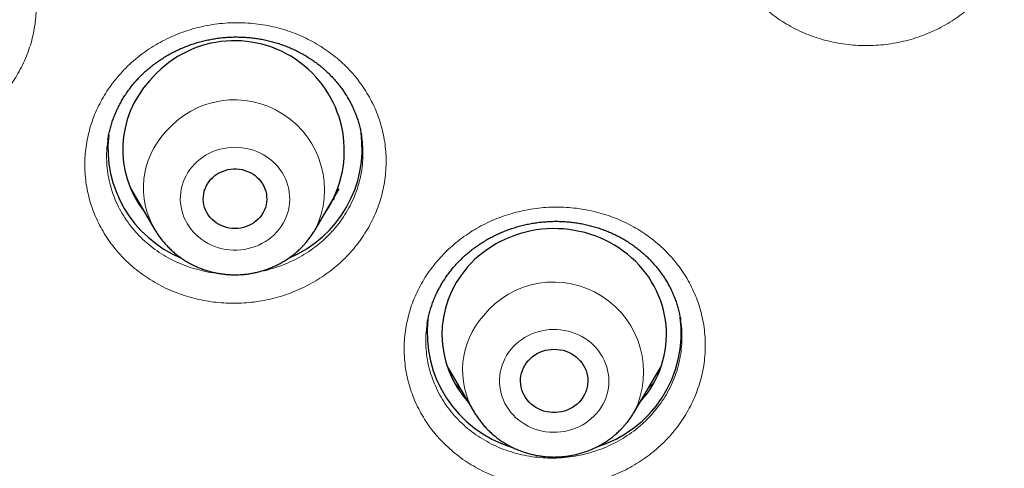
# Model space of a CAD drawing. Header units: millimetres. Extents: x 8 to 436, y 12 to 764.
# Tile 491 of 656: x 254.62 to 267.77, y 685.33 to 691.32. Entities that reach past the tile are written whole.
import ezdxf

# ---------------------------------------------------------------- set-up
doc = ezdxf.new("R2010")
doc.units = ezdxf.units.MM

msp = doc.modelspace()

# ---------------------------------------------------------------- linework, layer by layer
at = {"color": 7, "linetype": 'Continuous', "lineweight": 30}
for p, q in [((259.189, 689.756), (259.189, 689.757)), ((255.802, 689.717), (255.802, 689.715)), ((256.106, 689.059), (256.429, 688.513)), ((258.568, 688.513), (258.89, 689.059)), ((256.207, 688.889), (256.181, 688.915)), ((256.43, 688.511), (256.429, 688.513)), ((258.568, 688.513), (258.567, 688.511)), ((260.065, 687.253), (260.065, 687.251)), ((263.449, 687.301), (263.449, 687.303)), ((260.332, 686.691), (260.691, 686.081)), ((262.831, 686.081), (263.19, 686.691)), ((262.831, 686.081), (262.829, 686.079))]:
    msp.add_line(p, q, dxfattribs=at)
at = {"color": 252, "linetype": 'Continuous', "lineweight": 0}
for p, q in [((256.206, 688.891), (256.179, 688.918)), ((258.567, 688.511), (258.55, 688.483)), ((263.091, 686.468), (263.02, 686.402)), ((262.829, 686.079), (262.824, 686.07))]:
    msp.add_line(p, q, dxfattribs=at)
at = {"color": 252, "linetype": 'Continuous', "lineweight": 0, "flags": 128}
for points in [[(258.054, 688.483), (258.086, 688.52), (258.114, 688.559), (258.14, 688.6), (258.162, 688.642), (258.182, 688.686), (258.198, 688.731), (258.211, 688.777), (258.22, 688.823), (258.226, 688.87), (258.229, 688.918), (258.228, 688.965), (258.223, 689.012), (258.215, 689.059), (258.204, 689.105), (258.189, 689.151), (258.171, 689.195), (258.15, 689.238), (258.126, 689.279), (258.099, 689.319), (258.069, 689.357), (258.036, 689.393), (258, 689.427), (257.962, 689.458), (257.922, 689.487), (257.88, 689.513), (257.837, 689.537), (257.791, 689.557), (257.744, 689.575), (257.696, 689.589), (257.647, 689.6), (257.597, 689.608), (257.547, 689.613), (257.497, 689.615), (257.446, 689.613), (257.396, 689.608), (257.347, 689.6), (257.298, 689.588), (257.25, 689.574), (257.203, 689.556), (257.158, 689.535), (257.114, 689.512), (257.072, 689.486), (257.032, 689.457), (256.994, 689.425), (256.959, 689.391), (256.926, 689.355), (256.896, 689.317), (256.869, 689.277), (256.845, 689.235), (256.824, 689.192), (256.806, 689.148), (256.792, 689.103), (256.781, 689.056), (256.773, 689.01), (256.769, 688.962), (256.768, 688.915), (256.771, 688.868), (256.777, 688.821), (256.787, 688.774), (256.8, 688.728), (256.816, 688.684), (256.835, 688.64), (256.858, 688.598), (256.884, 688.557), (256.913, 688.518), (256.944, 688.481), (256.978, 688.446), (257.015, 688.414), (257.054, 688.383), (257.095, 688.356), (257.138, 688.331), (257.183, 688.309), (257.229, 688.29), (257.276, 688.274), (257.325, 688.261), (257.374, 688.252), (257.424, 688.245), (257.475, 688.242), (257.525, 688.242), (257.575, 688.246), (257.625, 688.252), (257.675, 688.262), (257.723, 688.275), (257.77, 688.291), (257.817, 688.31), (257.861, 688.333), (257.904, 688.357), (257.945, 688.385), (257.984, 688.415), (258.02, 688.448), (258.054, 688.483)], [(262.326, 686.061), (262.356, 686.099), (262.384, 686.139), (262.409, 686.18), (262.431, 686.223), (262.449, 686.267), (262.464, 686.312), (262.476, 686.358), (262.485, 686.405), (262.49, 686.452), (262.491, 686.499), (262.489, 686.546), (262.484, 686.594), (262.475, 686.64), (262.463, 686.686), (262.447, 686.731), (262.429, 686.775), (262.407, 686.818), (262.381, 686.859), (262.353, 686.898), (262.323, 686.936), (262.289, 686.971), (262.253, 687.004), (262.214, 687.035), (262.174, 687.063), (262.131, 687.088), (262.087, 687.111), (262.041, 687.131), (261.994, 687.147), (261.946, 687.161), (261.896, 687.171), (261.847, 687.179), (261.796, 687.182), (261.746, 687.183), (261.696, 687.181), (261.646, 687.175), (261.596, 687.166), (261.547, 687.153), (261.5, 687.138), (261.453, 687.119), (261.408, 687.098), (261.365, 687.074), (261.324, 687.047), (261.284, 687.017), (261.247, 686.985), (261.213, 686.95), (261.181, 686.914), (261.151, 686.875), (261.125, 686.835), (261.102, 686.793), (261.082, 686.749), (261.065, 686.705), (261.051, 686.659), (261.041, 686.613), (261.034, 686.566), (261.031, 686.518), (261.031, 686.471), (261.035, 686.424), (261.042, 686.377), (261.052, 686.33), (261.066, 686.285), (261.083, 686.24), (261.104, 686.197), (261.127, 686.155), (261.154, 686.115), (261.183, 686.076), (261.216, 686.04), (261.251, 686.006), (261.288, 685.974), (261.327, 685.944), (261.369, 685.918), (261.412, 685.894), (261.458, 685.872), (261.504, 685.854), (261.552, 685.839), (261.601, 685.827), (261.65, 685.818), (261.7, 685.813), (261.751, 685.811), (261.801, 685.811), (261.851, 685.816), (261.901, 685.823), (261.95, 685.834), (261.998, 685.848), (262.046, 685.865), (262.091, 685.885), (262.135, 685.908), (262.178, 685.933), (262.218, 685.962), (262.256, 685.993), (262.292, 686.026), (262.326, 686.061)]]:
    msp.add_lwpolyline(points, dxfattribs=at)
at = {"color": 7, "linetype": 'Continuous', "lineweight": 30, "flags": 128}
for points in [[(257.176, 689.187), (257.202, 689.213), (257.231, 689.237), (257.262, 689.259), (257.295, 689.278), (257.33, 689.293), (257.366, 689.306), (257.403, 689.316), (257.441, 689.323), (257.479, 689.326), (257.518, 689.326), (257.556, 689.323), (257.594, 689.316), (257.631, 689.306), (257.667, 689.293), (257.702, 689.278), (257.735, 689.259), (257.766, 689.237), (257.795, 689.213), (257.821, 689.187), (257.845, 689.158), (257.865, 689.127), (257.883, 689.095), (257.898, 689.062), (257.909, 689.027), (257.917, 688.991), (257.921, 688.955), (257.922, 688.919), (257.919, 688.883), (257.913, 688.847), (257.904, 688.812), (257.891, 688.778), (257.875, 688.745), (257.855, 688.714), (257.833, 688.684), (257.808, 688.656), (257.78, 688.631), (257.751, 688.608), (257.719, 688.588), (257.685, 688.571), (257.649, 688.556), (257.613, 688.545), (257.575, 688.537), (257.537, 688.532), (257.498, 688.53), (257.46, 688.532), (257.422, 688.537), (257.384, 688.545), (257.347, 688.556), (257.312, 688.571), (257.278, 688.588), (257.246, 688.608), (257.216, 688.631), (257.189, 688.656), (257.164, 688.684), (257.141, 688.714), (257.122, 688.745), (257.106, 688.778), (257.093, 688.812), (257.083, 688.847), (257.077, 688.883), (257.075, 688.919), (257.076, 688.955), (257.08, 688.991), (257.088, 689.027), (257.099, 689.062), (257.114, 689.095), (257.131, 689.127), (257.152, 689.158), (257.176, 689.187)], [(262.905, 686.208), (262.92, 686.225), (262.965, 686.279), (263.007, 686.334), (263.046, 686.392), (263.082, 686.451), (263.114, 686.512), (263.144, 686.574), (263.171, 686.637), (263.194, 686.702), (263.213, 686.768), (263.23, 686.834), (263.243, 686.901), (263.252, 686.968), (263.258, 687.036), (263.261, 687.104), (263.26, 687.173), (263.255, 687.241), (263.247, 687.308), (263.236, 687.375), (263.221, 687.442), (263.203, 687.508), (263.181, 687.573), (263.156, 687.637), (263.128, 687.7), (263.096, 687.761), (263.062, 687.821), (263.024, 687.879), (262.984, 687.936), (262.94, 687.99), (262.894, 688.043), (262.845, 688.093), (262.794, 688.141), (262.74, 688.187), (262.684, 688.23), (262.626, 688.271), (262.566, 688.309), (262.504, 688.344), (262.44, 688.376), (262.374, 688.406), (262.308, 688.432), (262.239, 688.455), (262.17, 688.475), (262.1, 688.492), (262.029, 688.506), (261.957, 688.517), (261.885, 688.524), (261.813, 688.528), (261.741, 688.529), (261.668, 688.526), (261.596, 688.52), (261.524, 688.511), (261.453, 688.499), (261.382, 688.483), (261.312, 688.464), (261.244, 688.442), (261.176, 688.417), (261.11, 688.389), (261.046, 688.358), (260.983, 688.324), (260.922, 688.288), (260.863, 688.248), (260.806, 688.206), (260.751, 688.162), (260.699, 688.115), (260.649, 688.065), (260.601, 688.014), (260.601, 688.014)], [(261.413, 686.765), (261.44, 686.793), (261.469, 686.818), (261.5, 686.841), (261.534, 686.862), (261.569, 686.879), (261.606, 686.894), (261.643, 686.905), (261.682, 686.913), (261.722, 686.918), (261.762, 686.92), (261.801, 686.918), (261.841, 686.913), (261.88, 686.905), (261.917, 686.893), (261.954, 686.879), (261.989, 686.861), (262.023, 686.841), (262.054, 686.818), (262.083, 686.792), (262.11, 686.764), (262.133, 686.734), (262.154, 686.702), (262.172, 686.669), (262.187, 686.634), (262.198, 686.598), (262.206, 686.562), (262.21, 686.524), (262.211, 686.487), (262.208, 686.45), (262.202, 686.413), (262.192, 686.376), (262.179, 686.341), (262.163, 686.307), (262.143, 686.274), (262.121, 686.243), (262.096, 686.214), (262.068, 686.188), (262.038, 686.163), (262.005, 686.142), (261.971, 686.123), (261.935, 686.107), (261.897, 686.094), (261.859, 686.084), (261.82, 686.078), (261.78, 686.074), (261.74, 686.074), (261.701, 686.078), (261.662, 686.084), (261.623, 686.094), (261.586, 686.107), (261.55, 686.123), (261.516, 686.142), (261.483, 686.164), (261.453, 686.188), (261.425, 686.215), (261.4, 686.244), (261.378, 686.275), (261.358, 686.308), (261.342, 686.342), (261.329, 686.377), (261.32, 686.414), (261.314, 686.451), (261.311, 686.488), (261.312, 686.525), (261.316, 686.563), (261.324, 686.599), (261.336, 686.635), (261.35, 686.67), (261.368, 686.703), (261.389, 686.735), (261.413, 686.765)]]:
    msp.add_lwpolyline(points, dxfattribs=at)
at = {"color": 7, "linetype": 'Continuous', "lineweight": 30}
for centre, radius, start, end in [((257.491, 689.569), 1.467, 326.2947, 140.6455), ((257.345, 689.586), 1.346, 137.2615, 218.0868), ((257.382, 689.599), 1.581, 173.5614, 247.242), ((257.616, 689.598), 1.58, 292.7673, 7.8825), ((261.61, 687.119), 1.348, 138.4263, 222.5361), ((261.657, 687.138), 1.593, 173.4242, 253.0542), ((261.862, 687.139), 1.595, 286.6879, 7.5852)]:
    msp.add_arc(centre, radius, start, end, dxfattribs=at)
at = {"color": 252, "linetype": 'Continuous', "lineweight": 0}
for centre, radius, start, end in [((257.491, 689.046), 1.202, 333.6536, 140.2332), ((257.373, 689.071), 1.097, 137.2464, 210.5655), ((261.753, 686.614), 1.202, 333.7168, 141.2045), ((261.634, 686.639), 1.096, 138.3533, 210.5694)]:
    msp.add_arc(centre, radius, start, end, dxfattribs=at)
at = {"color": 7, "linetype": 'Continuous', "lineweight": 30}
for points, knots in [([(228.82, 667.839), (227.618, 667.945), (225.213, 668.158), (221.655, 668.822), (218.163, 669.733), (214.788, 670.9), (211.549, 672.303), (208.463, 673.927), (205.522, 675.774), (202.745, 677.831), (200.147, 680.088), (197.747, 682.528), (195.557, 685.138), (193.592, 687.902), (191.863, 690.802), (190.383, 693.82), (189.158, 696.939), (188.198, 700.138), (187.508, 703.397), (187.093, 706.698), (186.954, 710.019), (187.093, 713.34), (187.508, 716.641), (188.198, 719.901), (189.158, 723.1), (190.383, 726.218), (191.863, 729.236), (193.592, 732.136), (195.557, 734.9), (197.747, 737.51), (200.147, 739.951), (202.745, 742.207), (205.522, 744.265), (208.463, 746.111), (211.549, 747.735), (214.762, 749.127), (218.08, 750.277), (221.484, 751.179), (224.953, 751.828), (228.466, 752.218), (232, 752.349), (235.534, 752.218), (239.047, 751.828), (242.516, 751.179), (245.92, 750.277), (249.238, 749.127), (252.451, 747.735), (255.537, 746.111), (258.478, 744.265), (261.255, 742.207), (263.853, 739.951), (266.253, 737.51), (268.443, 734.9), (270.408, 732.136), (272.137, 729.236), (273.617, 726.218), (274.842, 723.1), (275.802, 719.901), (276.492, 716.641), (276.907, 713.34), (277.046, 710.019), (276.907, 706.698), (276.492, 703.397), (275.802, 700.138), (274.842, 696.939), (273.617, 693.82), (272.137, 690.802), (270.408, 687.902), (268.443, 685.138), (266.253, 682.528), (263.853, 680.088), (261.255, 677.831), (258.478, 675.774), (255.537, 673.927), (252.451, 672.303), (249.212, 670.9), (245.837, 669.733), (242.345, 668.822), (238.787, 668.158), (236.382, 667.945), (235.18, 667.839)], [0, 0, 0, 0, 0.013106, 0.026212, 0.039318, 0.052424, 0.065212, 0.078, 0.090788, 0.103576, 0.116364, 0.129151, 0.141939, 0.154727, 0.167515, 0.180303, 0.193091, 0.205879, 0.218667, 0.231454, 0.244242, 0.25703, 0.269818, 0.282606, 0.295394, 0.308182, 0.32097, 0.333758, 0.346545, 0.359333, 0.372121, 0.384909, 0.397697, 0.410485, 0.423273, 0.436061, 0.448848, 0.461636, 0.474424, 0.487212, 0.5, 0.512788, 0.525576, 0.538364, 0.551152, 0.563939, 0.576727, 0.589515, 0.602303, 0.615091, 0.627879, 0.640667, 0.653455, 0.666242, 0.67903, 0.691818, 0.704606, 0.717394, 0.730182, 0.74297, 0.755758, 0.768546, 0.781333, 0.794121, 0.806909, 0.819697, 0.832485, 0.845273, 0.858061, 0.870849, 0.883636, 0.896424, 0.909212, 0.922, 0.934788, 0.947576, 0.960682, 0.973788, 0.986894, 1, 1, 1, 1]), ([(253.574, 670.696), (253.586, 670.702), (253.728, 670.77), (253.994, 670.901), (254.37, 671.087), (254.722, 671.267), (255.053, 671.439), (255.364, 671.603), (255.663, 671.764), (255.953, 671.922), (256.232, 672.077), (256.5, 672.228), (256.759, 672.376), (257.007, 672.521), (257.246, 672.661), (257.475, 672.797), (257.694, 672.929), (257.899, 673.054), (258.092, 673.173), (258.272, 673.285), (258.444, 673.393), (258.607, 673.497), (258.766, 673.599), (258.92, 673.698), (259.068, 673.794), (259.207, 673.885), (259.337, 673.971), (259.457, 674.051), (259.571, 674.127), (259.678, 674.199), (259.777, 674.267), (259.866, 674.327), (259.944, 674.381), (260.012, 674.427), (260.069, 674.467), (260.12, 674.501), (260.168, 674.535), (260.22, 674.571), (260.277, 674.611), (260.325, 674.645), (260.363, 674.671), (260.389, 674.689), (260.412, 674.706), (260.431, 674.719), (260.443, 674.727), (260.45, 674.732), (260.459, 674.738), (260.476, 674.75), (260.503, 674.769), (260.538, 674.794), (260.581, 674.825), (260.632, 674.861), (260.691, 674.903), (260.76, 674.952), (260.837, 675.007), (260.922, 675.069), (261.016, 675.137), (261.118, 675.211), (261.227, 675.291), (261.343, 675.377), (261.467, 675.469), (261.659, 675.613), (261.915, 675.806), (262.227, 676.047), (262.57, 676.315), (262.942, 676.612), (263.34, 676.937), (263.726, 677.261), (264.103, 677.582), (264.466, 677.9), (264.818, 678.213), (265.157, 678.522), (265.489, 678.829), (265.848, 679.169), (266.234, 679.543), (266.645, 679.951), (267.047, 680.361), (267.342, 680.669), (267.536, 680.874), (267.629, 680.974), (267.718, 681.069), (267.795, 681.152), (267.858, 681.221), (267.91, 681.277), (267.956, 681.328), (267.997, 681.372), (268.032, 681.411), (268.062, 681.443), (268.086, 681.47), (268.104, 681.49), (268.117, 681.504), (268.129, 681.518), (268.145, 681.535), (268.171, 681.564), (268.209, 681.606), (268.258, 681.661), (268.314, 681.723), (268.377, 681.794), (268.446, 681.871), (268.522, 681.957), (268.601, 682.048), (268.684, 682.143), (268.77, 682.241), (268.86, 682.345), (268.951, 682.451), (269.041, 682.557), (269.209, 682.755), (269.45, 683.043), (269.762, 683.425), (270.065, 683.804), (270.36, 684.181), (270.648, 684.557), (270.934, 684.938), (271.219, 685.328), (271.506, 685.728), (271.793, 686.138), (272.006, 686.451), (272.148, 686.662), (272.219, 686.768), (272.29, 686.874), (272.361, 686.981), (272.431, 687.088), (272.499, 687.192), (272.565, 687.294), (272.627, 687.39), (272.685, 687.481), (272.737, 687.562), (272.783, 687.635), (272.821, 687.695), (272.851, 687.743), (272.876, 687.782), (272.896, 687.814), (272.912, 687.84), (272.924, 687.859), (272.935, 687.876), (272.946, 687.895), (272.962, 687.919), (272.981, 687.95), (273.004, 687.988), (273.034, 688.035), (273.07, 688.094), (273.113, 688.165), (273.163, 688.245), (273.217, 688.335), (273.277, 688.434), (273.341, 688.54), (273.408, 688.652), (273.476, 688.766), (273.544, 688.881), (273.611, 688.994), (273.702, 689.151), (273.816, 689.349), (273.951, 689.586), (274.079, 689.816), (274.194, 690.023), (274.296, 690.21), (274.386, 690.377), (274.472, 690.538), (274.556, 690.698), (274.65, 690.877), (274.755, 691.08), (274.872, 691.309), (274.99, 691.544), (275.109, 691.785), (275.23, 692.032), (275.352, 692.288), (275.454, 692.503), (275.533, 692.673), (275.588, 692.793), (275.641, 692.909), (275.691, 693.018), (275.737, 693.12), (275.779, 693.214), (275.817, 693.301), (275.853, 693.381), (275.885, 693.453), (275.913, 693.518), (275.938, 693.576), (275.96, 693.626), (275.979, 693.669), (275.993, 693.702), (276.003, 693.726), (276.011, 693.745), (276.02, 693.765), (276.031, 693.79), (276.044, 693.821), (276.059, 693.857), (276.079, 693.903), (276.104, 693.961), (276.133, 694.031), (276.167, 694.11), (276.203, 694.198), (276.243, 694.295), (276.287, 694.4), (276.333, 694.512), (276.38, 694.629), (276.469, 694.849), (276.596, 695.171), (276.768, 695.622), (276.944, 696.099), (277.122, 696.602), (277.261, 697.008), (277.363, 697.316), (277.43, 697.522), (277.493, 697.719), (277.552, 697.907), (277.608, 698.086), (277.66, 698.256), (277.701, 698.392), (277.732, 698.497), (277.755, 698.573), (277.776, 698.647), (277.797, 698.718), (277.816, 698.784), (277.834, 698.846), (277.85, 698.901), (277.863, 698.948), (277.875, 698.99), (277.887, 699.033), (277.902, 699.085), (277.92, 699.148), (277.94, 699.221), (277.963, 699.303), (277.988, 699.396), (278.017, 699.501), (278.048, 699.618), (278.083, 699.747), (278.12, 699.888), (278.159, 700.039), (278.199, 700.196), (278.238, 700.355), (278.301, 700.609), (278.384, 700.957), (278.485, 701.4), (278.582, 701.846), (278.653, 702.192), (278.701, 702.436), (278.728, 702.577), (278.755, 702.715), (278.78, 702.847), (278.803, 702.972), (278.824, 703.089), (278.843, 703.198), (278.861, 703.296), (278.876, 703.382), (278.889, 703.458), (278.899, 703.517), (278.906, 703.562), (278.912, 703.594), (278.916, 703.62), (278.92, 703.643), (278.924, 703.669), (278.93, 703.704), (278.937, 703.747), (278.946, 703.798), (278.955, 703.856), (278.966, 703.922), (278.977, 703.995), (278.989, 704.072), (279.001, 704.15), (279.014, 704.229), (279.046, 704.445), (279.092, 704.759), (279.147, 705.171), (279.194, 705.546), (279.238, 705.927), (279.28, 706.316), (279.309, 706.613), (279.327, 706.813), (279.336, 706.911), (279.344, 707.003), (279.351, 707.086), (279.357, 707.158), (279.362, 707.219), (279.366, 707.269), (279.369, 707.308), (279.371, 707.335), (279.372, 707.353), (279.373, 707.366), (279.375, 707.384), (279.377, 707.408), (279.379, 707.44), (279.383, 707.496), (279.389, 707.576), (279.397, 707.692), (279.407, 707.828), (279.417, 707.986), (279.427, 708.155), (279.437, 708.334), (279.446, 708.5), (279.453, 708.65), (279.459, 708.783), (279.465, 708.919), (279.47, 709.059), (279.475, 709.202), (279.479, 709.323), (279.482, 709.419), (279.484, 709.489), (279.485, 709.555), (279.487, 709.617), (279.488, 709.676), (279.489, 709.729), (279.49, 709.772), (279.491, 709.804), (279.491, 709.826), (279.492, 709.845), (279.492, 709.868), (279.492, 709.898), (279.493, 709.937), (279.494, 709.986), (279.495, 710.046), (279.496, 710.118), (279.496, 710.194), (279.497, 710.285), (279.498, 710.382), (279.498, 710.476), (279.499, 710.554), (279.499, 710.616), (279.499, 710.668), (279.499, 710.711), (279.498, 710.747), (279.498, 710.78), (279.498, 710.799), (279.498, 710.809)], [0, 0, 0, 0, 0.000773, 0.009123, 0.017231, 0.025098, 0.032097, 0.038892, 0.045485, 0.051874, 0.05806, 0.064043, 0.069823, 0.0754, 0.080773, 0.085943, 0.09091, 0.095674, 0.099979, 0.104104, 0.108047, 0.11181, 0.115393, 0.119046, 0.12249, 0.125724, 0.128749, 0.131565, 0.134171, 0.136755, 0.139094, 0.141188, 0.143037, 0.144641, 0.146, 0.147083, 0.148215, 0.149455, 0.150804, 0.152262, 0.152876, 0.153507, 0.154113, 0.154559, 0.154836, 0.154952, 0.155049, 0.155484, 0.156169, 0.15699, 0.15801, 0.159228, 0.160644, 0.16229, 0.164141, 0.166198, 0.168461, 0.170929, 0.173553, 0.176376, 0.179397, 0.182615, 0.190424, 0.198137, 0.205754, 0.215987, 0.226041, 0.235917, 0.245615, 0.255134, 0.26431, 0.273314, 0.282172, 0.290964, 0.302472, 0.313875, 0.325174, 0.336369, 0.339111, 0.341847, 0.344467, 0.346827, 0.348499, 0.350011, 0.351363, 0.352555, 0.353586, 0.354457, 0.355168, 0.355719, 0.356039, 0.356331, 0.356784, 0.357407, 0.358663, 0.360119, 0.361775, 0.363632, 0.365688, 0.367945, 0.370401, 0.372829, 0.375425, 0.378171, 0.38094, 0.383704, 0.386464, 0.396281, 0.40604, 0.415741, 0.425133, 0.434471, 0.443885, 0.453478, 0.463248, 0.473197, 0.483325, 0.485848, 0.488381, 0.490926, 0.493481, 0.496047, 0.498567, 0.50091, 0.503275, 0.505419, 0.507341, 0.509042, 0.510521, 0.511584, 0.512493, 0.513248, 0.513849, 0.514297, 0.514618, 0.515038, 0.515622, 0.516352, 0.517225, 0.518243, 0.519686, 0.521345, 0.52322, 0.525312, 0.52762, 0.530144, 0.532722, 0.535422, 0.538088, 0.540716, 0.543305, 0.548944, 0.554388, 0.559639, 0.564696, 0.568602, 0.572384, 0.576041, 0.579592, 0.583215, 0.588146, 0.593287, 0.598638, 0.603942, 0.609439, 0.615126, 0.621006, 0.623708, 0.626412, 0.62897, 0.631365, 0.633599, 0.635671, 0.637581, 0.639329, 0.640915, 0.642339, 0.643601, 0.644702, 0.64564, 0.646403, 0.646858, 0.647206, 0.647633, 0.64818, 0.648849, 0.649638, 0.650548, 0.651879, 0.653404, 0.655124, 0.657039, 0.659149, 0.661412, 0.663862, 0.666437, 0.669011, 0.678175, 0.68729, 0.698079, 0.7088, 0.719452, 0.723982, 0.728346, 0.732512, 0.736479, 0.740248, 0.743818, 0.74719, 0.748844, 0.750445, 0.751994, 0.753491, 0.754905, 0.756145, 0.757374, 0.758352, 0.759121, 0.75997, 0.76108, 0.762393, 0.763912, 0.765638, 0.767569, 0.769707, 0.772182, 0.774887, 0.77782, 0.780982, 0.784286, 0.787596, 0.79091, 0.800045, 0.809211, 0.818408, 0.827636, 0.830543, 0.833453, 0.836343, 0.83906, 0.841577, 0.844028, 0.846253, 0.848253, 0.850028, 0.851577, 0.852901, 0.853665, 0.854327, 0.854864, 0.855267, 0.855752, 0.856463, 0.857397, 0.8584, 0.859574, 0.86092, 0.862438, 0.864038, 0.865638, 0.867237, 0.868836, 0.87888, 0.886418, 0.893976, 0.901694, 0.909594, 0.917675, 0.919694, 0.921723, 0.923626, 0.925307, 0.926768, 0.927988, 0.928995, 0.929789, 0.930369, 0.930638, 0.930857, 0.931203, 0.931696, 0.932336, 0.933111, 0.935079, 0.937177, 0.940133, 0.943312, 0.946716, 0.950326, 0.954122, 0.956707, 0.959372, 0.962116, 0.964939, 0.967841, 0.970739, 0.97222, 0.973625, 0.974953, 0.976204, 0.977379, 0.978478, 0.97942, 0.979988, 0.980403, 0.980715, 0.981159, 0.981767, 0.982538, 0.983473, 0.984707, 0.986145, 0.987752, 0.989308, 0.991565, 0.993592, 0.994974, 0.996224, 0.997342, 0.998088, 0.998759, 0.999384, 1, 1, 1, 1]), ([(255.801, 689.717), (255.803, 689.731), (255.809, 689.766), (255.821, 689.824), (255.838, 689.889), (255.858, 689.954), (255.881, 690.018), (255.907, 690.081), (255.935, 690.143), (255.967, 690.204), (256.001, 690.263), (256.038, 690.321), (256.077, 690.378), (256.12, 690.433), (256.164, 690.487), (256.211, 690.538), (256.26, 690.588), (256.312, 690.636), (256.365, 690.681), (256.421, 690.725), (256.479, 690.767), (256.538, 690.806), (256.599, 690.843), (256.662, 690.878), (256.726, 690.91), (256.792, 690.939), (256.858, 690.966), (256.926, 690.991), (256.995, 691.012), (257.065, 691.031), (257.136, 691.047), (257.207, 691.061), (257.279, 691.072), (257.352, 691.08), (257.424, 691.085), (257.497, 691.087), (257.569, 691.086), (257.642, 691.083), (257.714, 691.077), (257.785, 691.068), (257.857, 691.056), (257.927, 691.041), (257.997, 691.024), (258.066, 691.004), (258.134, 690.981), (258.2, 690.956), (258.266, 690.928), (258.33, 690.898), (258.393, 690.864), (258.454, 690.829), (258.514, 690.791), (258.571, 690.751), (258.626, 690.709), (258.679, 690.665), (258.73, 690.619), (258.779, 690.57), (258.826, 690.52), (258.871, 690.467), (258.913, 690.413), (258.953, 690.357), (258.99, 690.3), (259.024, 690.242), (259.055, 690.183), (259.083, 690.122), (259.109, 690.06), (259.132, 689.996), (259.152, 689.932), (259.169, 689.866), (259.181, 689.808), (259.187, 689.77), (259.189, 689.756)], [0, 0, 0, 0, 0.009258, 0.024281, 0.039312, 0.054355, 0.069382, 0.08434, 0.09929, 0.114241, 0.129188, 0.144128, 0.159056, 0.173969, 0.188861, 0.203726, 0.218533, 0.23334, 0.248154, 0.26297, 0.277786, 0.292598, 0.307401, 0.322193, 0.336973, 0.351715, 0.366476, 0.381222, 0.39596, 0.410697, 0.425439, 0.440193, 0.454964, 0.469761, 0.484542, 0.499262, 0.513977, 0.528692, 0.543412, 0.558142, 0.572885, 0.587645, 0.602427, 0.617211, 0.631882, 0.646622, 0.661425, 0.676271, 0.691141, 0.706011, 0.720856, 0.735656, 0.750388, 0.765061, 0.779872, 0.794786, 0.809772, 0.824796, 0.839826, 0.854818, 0.86974, 0.884563, 0.899336, 0.914259, 0.929287, 0.944389, 0.959534, 0.974689, 0.989812, 1, 1, 1, 1]), ([(258.827, 688.932), (258.819, 688.923), (258.809, 688.913), (258.799, 688.904), (258.798, 688.903)], [0, 0, 0, 0, 0.895954, 1, 1, 1, 1]), ([(260.43, 688.027), (260.438, 688.036), (260.46, 688.062), (260.5, 688.104), (260.551, 688.152), (260.603, 688.199), (260.658, 688.244), (260.714, 688.286), (260.773, 688.326), (260.833, 688.364), (260.895, 688.4), (260.959, 688.434), (261.024, 688.464), (261.09, 688.492), (261.157, 688.518), (261.226, 688.541), (261.295, 688.562), (261.366, 688.579), (261.437, 688.594), (261.508, 688.606), (261.58, 688.616), (261.652, 688.622), (261.724, 688.626), (261.797, 688.627), (261.869, 688.625), (261.942, 688.62), (262.014, 688.612), (262.086, 688.602), (262.157, 688.589), (262.227, 688.573), (262.296, 688.555), (262.364, 688.534), (262.431, 688.51), (262.497, 688.483), (262.562, 688.454), (262.626, 688.422), (262.688, 688.388), (262.748, 688.351), (262.806, 688.313), (262.862, 688.272), (262.916, 688.229), (262.968, 688.184), (263.018, 688.136), (263.066, 688.087), (263.112, 688.035), (263.155, 687.982), (263.196, 687.927), (263.234, 687.871), (263.269, 687.814), (263.302, 687.755), (263.332, 687.695), (263.359, 687.633), (263.383, 687.57), (263.404, 687.507), (263.422, 687.442), (263.437, 687.377), (263.447, 687.33), (263.45, 687.304), (263.45, 687.301)], [0, 0, 0, 0, 0.008965, 0.027291, 0.045565, 0.063808, 0.082031, 0.100244, 0.118458, 0.136684, 0.154927, 0.173188, 0.191433, 0.20953, 0.227701, 0.245924, 0.264179, 0.282442, 0.300683, 0.318877, 0.337003, 0.355054, 0.3731, 0.391246, 0.409492, 0.427801, 0.446133, 0.464438, 0.482671, 0.500795, 0.51879, 0.536823, 0.555005, 0.573302, 0.591674, 0.610081, 0.628479, 0.646817, 0.665058, 0.683172, 0.701299, 0.719598, 0.737987, 0.756441, 0.774935, 0.793443, 0.811937, 0.830389, 0.848779, 0.867143, 0.885657, 0.904174, 0.922706, 0.941256, 0.959827, 0.978424, 0.99705, 1, 1, 1, 1]), ([(256.43, 688.511), (256.44, 688.495), (256.46, 688.461), (256.494, 688.413), (256.531, 688.365), (256.571, 688.319), (256.613, 688.275), (256.657, 688.233), (256.703, 688.193), (256.752, 688.156), (256.802, 688.12), (256.854, 688.088), (256.908, 688.058), (256.963, 688.03), (257.02, 688.006), (257.078, 687.984), (257.137, 687.965), (257.197, 687.949), (257.257, 687.935), (257.319, 687.925), (257.381, 687.918), (257.443, 687.914), (257.505, 687.912), (257.567, 687.914), (257.63, 687.919), (257.691, 687.927), (257.753, 687.938), (257.813, 687.952), (257.873, 687.969), (257.932, 687.989), (257.99, 688.011), (258.047, 688.037), (258.102, 688.065), (258.156, 688.096), (258.207, 688.129), (258.258, 688.165), (258.306, 688.203), (258.352, 688.244), (258.391, 688.282), (258.415, 688.308), (258.425, 688.318)], [0, 0, 0, 0, 0.024944, 0.051192, 0.077468, 0.103771, 0.130104, 0.156468, 0.182861, 0.209284, 0.235737, 0.262219, 0.288728, 0.315264, 0.341825, 0.368409, 0.395015, 0.421641, 0.448285, 0.474944, 0.501618, 0.528303, 0.554997, 0.581698, 0.608403, 0.63511, 0.661817, 0.688519, 0.715217, 0.741906, 0.768584, 0.795249, 0.821899, 0.848531, 0.875142, 0.90173, 0.928295, 0.954832, 0.981342, 1, 1, 1, 1]), ([(258.425, 688.318), (258.434, 688.329), (258.457, 688.354), (258.491, 688.397), (258.526, 688.446), (258.551, 688.484), (258.564, 688.506), (258.567, 688.511)], [0, 0, 0, 0, 0.173007, 0.426661, 0.6801325, 0.933301, 1, 1, 1, 1]), ([(260.064, 687.252), (260.065, 687.26), (260.07, 687.291), (260.08, 687.343), (260.096, 687.409), (260.115, 687.473), (260.137, 687.537), (260.161, 687.6), (260.189, 687.662), (260.22, 687.723), (260.253, 687.783), (260.289, 687.842), (260.328, 687.899), (260.369, 687.954), (260.404, 687.997), (260.424, 688.021), (260.43, 688.027)], [0, 0, 0, 0, 0.029986, 0.109188, 0.18816, 0.266808, 0.345244, 0.423302, 0.501821, 0.580203, 0.658487, 0.736709, 0.814912, 0.893139, 0.971431, 1, 1, 1, 1]), ([(260.512, 686.385), (260.506, 686.39), (260.483, 686.411), (260.459, 686.433), (260.442, 686.451), (260.441, 686.452)], [0, 0, 0, 0, 0.238042, 0.957847, 1, 1, 1, 1]), ([(263.092, 686.47), (263.087, 686.465), (263.066, 686.443), (263.041, 686.421), (263.021, 686.403), (263.019, 686.402)], [0, 0, 0, 0, 0.2020272, 0.9257155, 1, 1, 1, 1]), ([(260.691, 686.082), (260.695, 686.076), (260.708, 686.052), (260.735, 686.012), (260.77, 685.963), (260.808, 685.916), (260.848, 685.871), (260.891, 685.828), (260.936, 685.786), (260.983, 685.748), (261.032, 685.711), (261.083, 685.677), (261.136, 685.645), (261.19, 685.616), (261.246, 685.59), (261.303, 685.566), (261.362, 685.545), (261.421, 685.527), (261.481, 685.512), (261.542, 685.5), (261.604, 685.491), (261.666, 685.485), (261.728, 685.481), (261.79, 685.481), (261.853, 685.484), (261.915, 685.49), (261.977, 685.499), (262.038, 685.511), (262.098, 685.526), (262.158, 685.544), (262.216, 685.565), (262.274, 685.589), (262.33, 685.615), (262.384, 685.644), (262.437, 685.676), (262.489, 685.71), (262.538, 685.747), (262.585, 685.786), (262.631, 685.828), (262.67, 685.867), (262.693, 685.893), (262.702, 685.904)], [0, 0, 0, 0, 0.00931, 0.035262, 0.061241, 0.087246, 0.113281, 0.139344, 0.165438, 0.191561, 0.217714, 0.243895, 0.270105, 0.296342, 0.322605, 0.348891, 0.375201, 0.401531, 0.42788, 0.454246, 0.480627, 0.507021, 0.533425, 0.559838, 0.586257, 0.612679, 0.639101, 0.665522, 0.691939, 0.71835, 0.744751, 0.771141, 0.797517, 0.823876, 0.850217, 0.876537, 0.902834, 0.929106, 0.955351, 0.981567, 1, 1, 1, 1]), ([(262.702, 685.904), (262.711, 685.914), (262.733, 685.94), (262.766, 685.983), (262.8, 686.031), (262.82, 686.064), (262.829, 686.079)], [0, 0, 0, 0, 0.19146, 0.471864, 0.752063, 1, 1, 1, 1])]:
    msp.add_open_spline(points, degree=3, knots=knots, dxfattribs=at)
at = {"color": 252, "linetype": 'Continuous', "lineweight": 0}
for points, knots in [([(228.539, 686.054), (227.824, 686.163), (226.395, 686.381), (224.299, 686.925), (222.312, 687.604), (220.445, 688.414), (218.701, 689.331), (217.039, 690.374), (215.47, 691.537), (214.002, 692.812), (212.646, 694.191), (211.408, 695.666), (210.298, 697.227), (209.322, 698.866), (208.485, 700.571), (207.793, 702.333), (207.251, 704.141), (206.861, 705.983), (206.626, 707.848), (206.547, 709.724), (206.626, 711.601), (206.861, 713.466), (207.251, 715.308), (207.793, 717.115), (208.485, 718.877), (209.322, 720.583), (210.298, 722.221), (211.408, 723.783), (212.646, 725.257), (214.002, 726.637), (215.47, 727.911), (217.039, 729.074), (218.701, 730.117), (220.445, 731.035), (222.26, 731.821), (224.135, 732.471), (226.058, 732.981), (228.018, 733.347), (230.003, 733.568), (232, 733.642), (233.997, 733.568), (235.982, 733.347), (237.942, 732.981), (239.865, 732.471), (241.74, 731.821), (243.555, 731.035), (245.299, 730.117), (246.961, 729.074), (248.53, 727.911), (249.998, 726.637), (251.354, 725.257), (252.592, 723.783), (253.702, 722.221), (254.678, 720.583), (255.515, 718.877), (256.207, 717.115), (256.749, 715.308), (257.139, 713.466), (257.374, 711.601), (257.453, 709.724), (257.374, 707.848), (257.139, 705.983), (256.749, 704.141), (256.207, 702.333), (255.515, 700.571), (254.678, 698.866), (253.702, 697.227), (252.592, 695.666), (251.354, 694.191), (249.998, 692.812), (248.53, 691.537), (246.961, 690.374), (245.299, 689.331), (243.555, 688.414), (241.69, 687.605), (239.708, 686.928), (237.621, 686.385), (236.197, 686.166), (235.486, 686.057)], [0, 0, 0, 0, 0.014209, 0.028417, 0.042626, 0.055696, 0.068766, 0.081836, 0.094907, 0.107977, 0.121047, 0.134117, 0.147187, 0.160257, 0.173327, 0.186398, 0.199468, 0.212538, 0.225608, 0.238678, 0.251748, 0.264818, 0.277889, 0.290959, 0.304029, 0.317099, 0.330169, 0.343239, 0.356309, 0.36938, 0.38245, 0.39552, 0.40859, 0.42166, 0.43473, 0.447801, 0.460871, 0.473941, 0.487011, 0.500081, 0.513151, 0.526221, 0.539292, 0.552362, 0.565432, 0.578502, 0.591572, 0.604642, 0.617712, 0.630783, 0.643853, 0.656923, 0.669993, 0.683063, 0.696133, 0.709203, 0.722274, 0.735344, 0.748414, 0.761484, 0.774554, 0.787624, 0.800695, 0.813765, 0.826835, 0.839905, 0.852975, 0.866045, 0.879115, 0.892186, 0.905256, 0.918326, 0.931396, 0.944466, 0.957536, 0.971691, 0.985845, 1, 1, 1, 1]), ([(235.401, 687.141), (236.068, 687.246), (237.402, 687.455), (239.359, 687.967), (241.226, 688.606), (242.991, 689.372), (244.65, 690.245), (246.23, 691.237), (247.723, 692.343), (249.119, 693.556), (250.41, 694.867), (251.587, 696.27), (252.643, 697.755), (253.572, 699.314), (254.367, 700.936), (255.025, 702.612), (255.541, 704.331), (255.912, 706.083), (256.136, 707.857), (256.21, 709.642), (256.136, 711.427), (255.912, 713.201), (255.541, 714.953), (255.025, 716.673), (254.367, 718.349), (253.572, 719.971), (252.643, 721.529), (251.587, 723.015), (250.41, 724.418), (249.119, 725.729), (247.723, 726.942), (246.23, 728.048), (244.65, 729.04), (242.991, 729.913), (241.265, 730.661), (239.481, 731.279), (237.652, 731.764), (235.787, 732.113), (233.9, 732.323), (232, 732.393), (230.1, 732.323), (228.213, 732.113), (226.348, 731.764), (224.519, 731.279), (222.735, 730.661), (221.009, 729.913), (219.35, 729.04), (217.769, 728.048), (216.277, 726.942), (214.881, 725.729), (213.59, 724.418), (212.413, 723.015), (211.357, 721.529), (210.428, 719.971), (209.633, 718.349), (208.975, 716.673), (208.459, 714.953), (208.088, 713.201), (207.864, 711.427), (207.79, 709.642), (207.864, 707.857), (208.088, 706.083), (208.459, 704.331), (208.975, 702.612), (209.633, 700.936), (210.428, 699.314), (211.357, 697.755), (212.413, 696.27), (213.59, 694.867), (214.881, 693.556), (216.277, 692.343), (217.769, 691.237), (219.35, 690.245), (221.009, 689.372), (222.774, 688.606), (224.641, 687.967), (226.598, 687.455), (227.933, 687.246), (228.6, 687.141)], [0, 0, 0, 0, 0.013976, 0.027953, 0.041929, 0.055017, 0.068105, 0.081192, 0.09428, 0.107368, 0.120455, 0.133543, 0.146631, 0.159719, 0.172806, 0.185894, 0.198982, 0.212069, 0.225157, 0.238245, 0.251332, 0.26442, 0.277508, 0.290595, 0.303683, 0.316771, 0.329859, 0.342946, 0.356034, 0.369122, 0.382209, 0.395297, 0.408385, 0.421472, 0.43456, 0.447648, 0.460736, 0.473823, 0.486911, 0.499999, 0.513086, 0.526174, 0.539262, 0.552349, 0.565437, 0.578525, 0.591612, 0.6047, 0.617788, 0.630876, 0.643963, 0.657051, 0.670139, 0.683226, 0.696314, 0.709402, 0.722489, 0.735577, 0.748665, 0.761753, 0.77484, 0.787928, 0.801016, 0.814103, 0.827191, 0.840279, 0.853366, 0.866454, 0.879542, 0.892629, 0.905717, 0.918805, 0.931893, 0.94498, 0.958068, 0.972045, 0.986023, 1, 1, 1, 1]), ([(228.635, 687.943), (228.007, 688.044), (226.75, 688.246), (224.906, 688.732), (223.137, 689.34), (221.453, 690.069), (219.861, 690.907), (218.345, 691.859), (216.912, 692.92), (215.573, 694.084), (214.334, 695.343), (213.205, 696.689), (212.192, 698.114), (211.3, 699.61), (210.537, 701.166), (209.905, 702.775), (209.41, 704.424), (209.054, 706.106), (208.84, 707.808), (208.768, 709.521), (208.84, 711.234), (209.054, 712.936), (209.41, 714.617), (209.905, 716.267), (210.537, 717.875), (211.3, 719.432), (212.192, 720.927), (213.205, 722.353), (214.334, 723.699), (215.573, 724.957), (216.912, 726.121), (218.345, 727.182), (219.861, 728.135), (221.453, 728.972), (223.11, 729.69), (224.821, 730.283), (226.577, 730.748), (228.366, 731.083), (230.177, 731.284), (232, 731.352), (233.823, 731.284), (235.634, 731.083), (237.423, 730.748), (239.179, 730.283), (240.89, 729.69), (242.547, 728.972), (244.139, 728.135), (245.655, 727.182), (247.088, 726.121), (248.427, 724.957), (249.666, 723.699), (250.795, 722.353), (251.808, 720.927), (252.7, 719.432), (253.463, 717.875), (254.095, 716.267), (254.59, 714.617), (254.946, 712.936), (255.16, 711.234), (255.232, 709.521), (255.16, 707.808), (254.946, 706.106), (254.59, 704.424), (254.095, 702.775), (253.463, 701.166), (252.7, 699.61), (251.808, 698.114), (250.795, 696.689), (249.666, 695.343), (248.427, 694.084), (247.088, 692.92), (245.655, 691.859), (244.139, 690.907), (242.547, 690.069), (240.861, 689.338), (239.086, 688.73), (237.234, 688.242), (235.972, 688.04), (235.34, 687.939)], [0, 0, 0, 0, 0.013748, 0.027497, 0.041245, 0.05435, 0.067455, 0.080559, 0.093664, 0.106769, 0.119873, 0.132978, 0.146083, 0.159188, 0.172292, 0.185397, 0.198502, 0.211606, 0.224711, 0.237816, 0.250921, 0.264025, 0.27713, 0.290235, 0.30334, 0.316444, 0.329549, 0.342654, 0.355758, 0.368863, 0.381968, 0.395073, 0.408177, 0.421282, 0.434387, 0.447492, 0.460596, 0.473701, 0.486806, 0.49991, 0.513015, 0.52612, 0.539225, 0.552329, 0.565434, 0.578539, 0.591643, 0.604748, 0.617853, 0.630958, 0.644062, 0.657167, 0.670272, 0.683377, 0.696481, 0.709586, 0.722691, 0.735795, 0.7489, 0.762005, 0.77511, 0.788214, 0.801319, 0.814424, 0.827528, 0.840633, 0.853738, 0.866843, 0.879947, 0.893052, 0.906157, 0.919262, 0.932366, 0.945471, 0.958576, 0.972384, 0.986192, 1, 1, 1, 1]), ([(277.499, 709.951), (277.48, 709.019), (277.442, 707.157), (277.138, 704.37), (276.654, 701.604), (275.977, 698.873), (275.113, 696.194), (274.065, 693.577), (272.837, 691.031), (271.432, 688.562), (269.855, 686.182), (268.118, 683.902), (266.229, 681.737), (264.23, 679.732), (262.138, 677.885), (259.965, 676.192), (257.678, 674.629), (255.299, 673.189), (253.639, 672.35), (252.811, 671.931)], [0, 0, 0, 0, 0.059647, 0.119293, 0.179195, 0.239108, 0.298754, 0.35839, 0.418037, 0.477683, 0.537584, 0.597497, 0.657143, 0.716779, 0.77332, 0.829847, 0.88658, 0.943426, 1, 1, 1, 1]), ([(264.189, 693.703), (264.189, 693.704), (264.211, 693.742), (264.256, 693.816), (264.332, 693.921), (264.415, 694.023), (264.506, 694.118), (264.602, 694.208), (264.705, 694.292), (264.814, 694.369), (264.928, 694.439), (265.047, 694.502), (265.169, 694.558), (265.295, 694.605), (265.425, 694.645), (265.557, 694.677), (265.691, 694.7), (265.825, 694.715), (265.961, 694.721), (266.097, 694.719), (266.232, 694.708), (266.366, 694.689), (266.498, 694.661), (266.627, 694.625), (266.754, 694.581), (266.877, 694.529), (266.996, 694.47), (267.11, 694.403), (267.219, 694.329), (267.322, 694.248), (267.419, 694.16), (267.51, 694.067), (267.593, 693.969), (267.669, 693.865), (267.737, 693.756), (267.797, 693.643), (267.849, 693.527), (267.892, 693.407), (267.926, 693.285), (267.951, 693.161), (267.967, 693.035), (267.974, 692.909), (267.972, 692.783), (267.961, 692.656), (267.941, 692.531), (267.911, 692.407), (267.873, 692.285), (267.826, 692.164), (267.769, 692.045), (267.702, 691.928), (267.628, 691.817), (267.547, 691.713), (267.46, 691.615), (267.366, 691.522), (267.265, 691.435), (267.159, 691.355), (267.048, 691.282), (266.931, 691.216), (266.81, 691.157), (266.685, 691.106), (266.557, 691.062), (266.426, 691.027), (266.293, 691.001), (266.158, 690.982), (266.023, 690.972), (265.887, 690.97), (265.752, 690.977), (265.618, 690.993), (265.485, 691.017), (265.354, 691.049), (265.226, 691.089), (265.101, 691.138), (264.981, 691.194), (264.864, 691.258), (264.753, 691.329), (264.647, 691.407), (264.547, 691.491), (264.454, 691.582), (264.367, 691.679), (264.288, 691.781), (264.217, 691.887), (264.153, 691.998), (264.098, 692.113), (264.051, 692.231), (264.013, 692.352), (263.983, 692.475), (263.963, 692.6), (263.952, 692.726), (263.95, 692.853), (263.957, 692.98), (263.974, 693.105), (263.999, 693.229), (264.033, 693.352), (264.076, 693.472), (264.127, 693.59), (264.168, 693.666), (264.189, 693.703)], [0, 0, 0, 0, 0.000143, 0.010841, 0.021574, 0.03232, 0.043054, 0.053751, 0.064448, 0.075181, 0.085927, 0.09666, 0.107357, 0.118061, 0.128802, 0.139555, 0.150296, 0.161, 0.171716, 0.182468, 0.193233, 0.203986, 0.214702, 0.225429, 0.236193, 0.246969, 0.257733, 0.26846, 0.279193, 0.289962, 0.300744, 0.311513, 0.322246, 0.332976, 0.343743, 0.354522, 0.365289, 0.376019, 0.38674, 0.397497, 0.408267, 0.419024, 0.429745, 0.440453, 0.451198, 0.461956, 0.472701, 0.483409, 0.494548, 0.505702, 0.516841, 0.527542, 0.538279, 0.549029, 0.559766, 0.570466, 0.581167, 0.591904, 0.602653, 0.61339, 0.62409, 0.634798, 0.645542, 0.656298, 0.667043, 0.67775, 0.68847, 0.699227, 0.709995, 0.720752, 0.731472, 0.742201, 0.752968, 0.763746, 0.774513, 0.785242, 0.795975, 0.806745, 0.817526, 0.828296, 0.839029, 0.849756, 0.860521, 0.871298, 0.882062, 0.89279, 0.903507, 0.91426, 0.925026, 0.93578, 0.946497, 0.957173, 0.967886, 0.978611, 0.989324, 1, 1, 1, 1]), ([(254.302, 690.212), (254.271, 690.182), (254.208, 690.121), (254.106, 690.038), (253.998, 689.96), (253.885, 689.889), (253.767, 689.826), (253.645, 689.77), (253.52, 689.722), (253.39, 689.682), (253.259, 689.65), (253.126, 689.626), (252.991, 689.611), (252.856, 689.604), (252.72, 689.606), (252.585, 689.616), (252.451, 689.634), (252.319, 689.662), (252.189, 689.697), (252.062, 689.74), (251.939, 689.792), (251.819, 689.85), (251.705, 689.917), (251.595, 689.99), (251.491, 690.071), (251.393, 690.157), (251.302, 690.25), (251.218, 690.348), (251.141, 690.452), (251.071, 690.56), (251.01, 690.672), (250.957, 690.788), (250.913, 690.907), (250.877, 691.029), (250.85, 691.153), (250.833, 691.278), (250.824, 691.404), (250.825, 691.53), (250.834, 691.656), (250.853, 691.782), (250.881, 691.906), (250.918, 692.028), (250.963, 692.147), (251.017, 692.263), (251.08, 692.376), (251.15, 692.485), (251.229, 692.59), (251.316, 692.692), (251.412, 692.789), (251.514, 692.878), (251.621, 692.959), (251.732, 693.033), (251.848, 693.1), (251.968, 693.159), (252.092, 693.211), (252.22, 693.254), (252.35, 693.29), (252.483, 693.317), (252.617, 693.337), (252.752, 693.347), (252.888, 693.349), (253.023, 693.343), (253.158, 693.328), (253.291, 693.304), (253.422, 693.273), (253.55, 693.233), (253.675, 693.185), (253.796, 693.129), (253.913, 693.066), (254.025, 692.996), (254.132, 692.919), (254.232, 692.835), (254.327, 692.744), (254.414, 692.649), (254.495, 692.548), (254.567, 692.442), (254.632, 692.331), (254.689, 692.216), (254.737, 692.099), (254.776, 691.978), (254.807, 691.855), (254.828, 691.731), (254.841, 691.605), (254.845, 691.478), (254.839, 691.352), (254.824, 691.227), (254.8, 691.102), (254.767, 690.979), (254.725, 690.858), (254.675, 690.74), (254.617, 690.626), (254.55, 690.515), (254.475, 690.409), (254.393, 690.307), (254.333, 690.244), (254.302, 690.212)], [0, 0, 0, 0, 0.010691, 0.021418, 0.032158, 0.042885, 0.053576, 0.064281, 0.075022, 0.085775, 0.096517, 0.107221, 0.11793, 0.128676, 0.139433, 0.150179, 0.160887, 0.171603, 0.182354, 0.193119, 0.203871, 0.214586, 0.225307, 0.236065, 0.246835, 0.257593, 0.268315, 0.279039, 0.2898, 0.300574, 0.311335, 0.322059, 0.332782, 0.343542, 0.354314, 0.365073, 0.375796, 0.386514, 0.397269, 0.408035, 0.41879, 0.429508, 0.440219, 0.450967, 0.461727, 0.472474, 0.483186, 0.494337, 0.505502, 0.516653, 0.52736, 0.538103, 0.548859, 0.559602, 0.570309, 0.581016, 0.591759, 0.602515, 0.613258, 0.623965, 0.634675, 0.645422, 0.656182, 0.666929, 0.67764, 0.688357, 0.699111, 0.709878, 0.720631, 0.731349, 0.742072, 0.752831, 0.763603, 0.774362, 0.785085, 0.795809, 0.80657, 0.817344, 0.828105, 0.838829, 0.849551, 0.860309, 0.87108, 0.881838, 0.89256, 0.903276, 0.914028, 0.924793, 0.935545, 0.946261, 0.956984, 0.967744, 0.978517, 0.989277, 1, 1, 1, 1]), ([(259.036, 688.207), (259.006, 688.176), (258.946, 688.112), (258.848, 688.024), (258.744, 687.942), (258.634, 687.866), (258.52, 687.798), (258.401, 687.737), (258.277, 687.683), (258.15, 687.637), (258.02, 687.599), (257.888, 687.57), (257.754, 687.548), (257.619, 687.536), (257.483, 687.531), (257.347, 687.535), (257.212, 687.548), (257.079, 687.569), (256.947, 687.599), (256.818, 687.636), (256.692, 687.682), (256.569, 687.735), (256.451, 687.796), (256.338, 687.865), (256.23, 687.941), (256.127, 688.023), (256.031, 688.111), (255.942, 688.206), (255.86, 688.306), (255.785, 688.411), (255.718, 688.52), (255.66, 688.633), (255.61, 688.75), (255.568, 688.87), (255.535, 688.993), (255.511, 689.117), (255.496, 689.243), (255.491, 689.369), (255.495, 689.495), (255.507, 689.622), (255.529, 689.747), (255.56, 689.87), (255.599, 689.991), (255.648, 690.11), (255.705, 690.225), (255.77, 690.337), (255.843, 690.446), (255.926, 690.551), (256.018, 690.652), (256.115, 690.746), (256.218, 690.832), (256.325, 690.91), (256.438, 690.982), (256.556, 691.047), (256.677, 691.104), (256.803, 691.153), (256.932, 691.195), (257.063, 691.228), (257.196, 691.253), (257.331, 691.27), (257.466, 691.278), (257.602, 691.277), (257.738, 691.268), (257.872, 691.251), (258.005, 691.225), (258.135, 691.191), (258.262, 691.149), (258.386, 691.099), (258.507, 691.041), (258.622, 690.976), (258.732, 690.903), (258.837, 690.824), (258.936, 690.738), (259.029, 690.646), (259.114, 690.549), (259.192, 690.446), (259.262, 690.338), (259.324, 690.227), (259.379, 690.111), (259.424, 689.992), (259.461, 689.871), (259.488, 689.748), (259.507, 689.622), (259.517, 689.496), (259.517, 689.37), (259.509, 689.244), (259.491, 689.118), (259.464, 688.994), (259.428, 688.871), (259.384, 688.751), (259.33, 688.635), (259.269, 688.521), (259.199, 688.411), (259.122, 688.306), (259.065, 688.24), (259.036, 688.207)], [0, 0, 0, 0, 0.010685, 0.021407, 0.032141, 0.042863, 0.053549, 0.06425, 0.074987, 0.085737, 0.096475, 0.107176, 0.117882, 0.128626, 0.139381, 0.150124, 0.160831, 0.171547, 0.182299, 0.193063, 0.203816, 0.214531, 0.225255, 0.236016, 0.246789, 0.257549, 0.268274, 0.279002, 0.289767, 0.300544, 0.311309, 0.322037, 0.332763, 0.343526, 0.354302, 0.365065, 0.375791, 0.38651, 0.397266, 0.408034, 0.41879, 0.429509, 0.440219, 0.450965, 0.461724, 0.472471, 0.483181, 0.494326, 0.505486, 0.516632, 0.527336, 0.538076, 0.548829, 0.55957, 0.570274, 0.580977, 0.591718, 0.60247, 0.613211, 0.623914, 0.634624, 0.645369, 0.656128, 0.666873, 0.677583, 0.688301, 0.699056, 0.709824, 0.720579, 0.731297, 0.742023, 0.752786, 0.763561, 0.774323, 0.785049, 0.795777, 0.806542, 0.81732, 0.828085, 0.838813, 0.849537, 0.860299, 0.871072, 0.881833, 0.892558, 0.903274, 0.914027, 0.924793, 0.935546, 0.946262, 0.956985, 0.967745, 0.978517, 0.989277, 1, 1, 1, 1]), ([(258.798, 688.495), (258.798, 688.495), (258.83, 688.53), (258.889, 688.601), (258.968, 688.715), (259.036, 688.834), (259.094, 688.957), (259.14, 689.085), (259.175, 689.216), (259.197, 689.348), (259.205, 689.438), (259.208, 689.527), (259.205, 689.617), (259.199, 689.708), (259.19, 689.754), (259.189, 689.756)], [0, 0, 0, 0, 0.000593, 0.099865, 0.199492, 0.29912, 0.398392, 0.497662, 0.597286, 0.696911, 0.796181, 0.796702, 0.89618, 0.996014, 1, 1, 1, 1]), ([(255.802, 689.715), (255.798, 689.689), (255.787, 689.618), (255.782, 689.502), (255.786, 689.368), (255.803, 689.235), (255.832, 689.104), (255.873, 688.975), (255.925, 688.851), (255.989, 688.731), (256.063, 688.617), (256.148, 688.508), (256.242, 688.408), (256.345, 688.315), (256.456, 688.23), (256.575, 688.155), (256.7, 688.089), (256.83, 688.034), (256.966, 687.989), (257.105, 687.955), (257.216, 687.935), (257.281, 687.93), (257.298, 687.929)], [0, 0, 0, 0, 0.030937, 0.083806, 0.136485, 0.189201, 0.242105, 0.29501, 0.347726, 0.400449, 0.453361, 0.506273, 0.558996, 0.611694, 0.66458, 0.717466, 0.770163, 0.822811, 0.875646, 0.928481, 0.981128, 1, 1, 1, 1]), ([(258.826, 688.929), (258.825, 688.929), (258.817, 688.92), (258.807, 688.911), (258.798, 688.904)], [0, 0, 0, 0, 0.0534932, 1, 1, 1, 1]), ([(260.214, 688.113), (260.214, 688.113), (260.243, 688.147), (260.303, 688.211), (260.4, 688.301), (260.502, 688.385), (260.61, 688.462), (260.724, 688.533), (260.842, 688.596), (260.964, 688.651), (261.091, 688.699), (261.22, 688.739), (261.351, 688.771), (261.485, 688.795), (261.619, 688.81), (261.755, 688.817), (261.891, 688.815), (262.026, 688.805), (262.159, 688.787), (262.292, 688.759), (262.422, 688.724), (262.548, 688.681), (262.672, 688.63), (262.791, 688.571), (262.905, 688.504), (263.015, 688.431), (263.119, 688.351), (263.216, 688.264), (263.307, 688.172), (263.391, 688.074), (263.468, 687.97), (263.537, 687.862), (263.598, 687.75), (263.65, 687.634), (263.694, 687.515), (263.729, 687.393), (263.755, 687.27), (263.772, 687.145), (263.78, 687.019), (263.779, 686.893), (263.768, 686.766), (263.749, 686.641), (263.72, 686.518), (263.683, 686.396), (263.637, 686.277), (263.582, 686.16), (263.519, 686.048), (263.447, 685.938), (263.367, 685.831), (263.277, 685.729), (263.182, 685.634), (263.08, 685.546), (262.975, 685.466), (262.863, 685.392), (262.747, 685.326), (262.626, 685.267), (262.502, 685.215), (262.374, 685.172), (262.243, 685.136), (262.11, 685.109), (261.976, 685.09), (261.841, 685.079), (261.705, 685.077), (261.57, 685.084), (261.435, 685.099), (261.302, 685.122), (261.172, 685.154), (261.043, 685.194), (260.918, 685.241), (260.797, 685.297), (260.681, 685.36), (260.569, 685.43), (260.463, 685.508), (260.362, 685.592), (260.268, 685.682), (260.181, 685.777), (260.101, 685.878), (260.029, 685.984), (259.965, 686.095), (259.908, 686.209), (259.861, 686.327), (259.822, 686.447), (259.792, 686.57), (259.771, 686.695), (259.759, 686.82), (259.756, 686.947), (259.762, 687.073), (259.778, 687.198), (259.803, 687.323), (259.836, 687.446), (259.878, 687.566), (259.929, 687.683), (259.988, 687.797), (260.056, 687.907), (260.13, 688.013), (260.186, 688.08), (260.214, 688.113)], [0, 0, 0, 0, 0.000143, 0.010841, 0.021574, 0.03232, 0.043054, 0.053751, 0.064448, 0.075181, 0.085927, 0.09666, 0.107357, 0.118061, 0.128802, 0.139555, 0.150296, 0.161, 0.171716, 0.182468, 0.193233, 0.203986, 0.214702, 0.225429, 0.236193, 0.246969, 0.257733, 0.26846, 0.279193, 0.289962, 0.300744, 0.311513, 0.322246, 0.332976, 0.343743, 0.354522, 0.365289, 0.376019, 0.38674, 0.397497, 0.408267, 0.419024, 0.429745, 0.440453, 0.451198, 0.461956, 0.472701, 0.483409, 0.494548, 0.505702, 0.516841, 0.527542, 0.538279, 0.549029, 0.559766, 0.570466, 0.581167, 0.591904, 0.602653, 0.61339, 0.62409, 0.634798, 0.645542, 0.656298, 0.667043, 0.67775, 0.68847, 0.699227, 0.709995, 0.720752, 0.731472, 0.742201, 0.752968, 0.763746, 0.774513, 0.785242, 0.795975, 0.806745, 0.817526, 0.828296, 0.839029, 0.849756, 0.860521, 0.871298, 0.882062, 0.89279, 0.903507, 0.91426, 0.925026, 0.93578, 0.946497, 0.957173, 0.967886, 0.978611, 0.989324, 1, 1, 1, 1]), ([(257.805, 687.951), (257.811, 687.951), (257.863, 687.959), (257.962, 687.985), (258.099, 688.028), (258.232, 688.082), (258.359, 688.146), (258.481, 688.22), (258.595, 688.303), (258.702, 688.394), (258.766, 688.462), (258.798, 688.495)], [0, 0, 0, 0, 0.013699, 0.136865, 0.260469, 0.384074, 0.507239, 0.63021, 0.75362, 0.877029, 1, 1, 1, 1]), ([(260.065, 687.251), (260.061, 687.228), (260.05, 687.161), (260.045, 687.048), (260.049, 686.914), (260.065, 686.781), (260.094, 686.65), (260.134, 686.522), (260.186, 686.397), (260.249, 686.278), (260.323, 686.163), (260.407, 686.056), (260.501, 685.955), (260.603, 685.862), (260.714, 685.778), (260.832, 685.702), (260.957, 685.637), (261.087, 685.581), (261.223, 685.536), (261.361, 685.502), (261.503, 685.479), (261.646, 685.467), (261.791, 685.466), (261.935, 685.476), (262.077, 685.498), (262.218, 685.53), (262.355, 685.574), (262.488, 685.627), (262.615, 685.692), (262.737, 685.765), (262.852, 685.848), (262.953, 685.934), (263.041, 686.022), (263.117, 686.109), (263.191, 686.207), (263.261, 686.316), (263.325, 686.437), (263.377, 686.563), (263.418, 686.691), (263.447, 686.823), (263.464, 686.956), (263.469, 687.09), (263.465, 687.206), (263.453, 687.275), (263.449, 687.301)], [0, 0, 0, 0, 0.012952, 0.037554, 0.062181, 0.086897, 0.111613, 0.136241, 0.16088, 0.185607, 0.210335, 0.234974, 0.259604, 0.284322, 0.309041, 0.333671, 0.358274, 0.382965, 0.407656, 0.432259, 0.456829, 0.481486, 0.506142, 0.530712, 0.555258, 0.579892, 0.604526, 0.629072, 0.653615, 0.678246, 0.702876, 0.727419, 0.747849, 0.768305, 0.788735, 0.813296, 0.837944, 0.862593, 0.887153, 0.911746, 0.936427, 0.961108, 0.985701, 1, 1, 1, 1]), ([(260.513, 686.383), (260.512, 686.385), (260.485, 686.407), (260.461, 686.432), (260.439, 686.456)], [0, 0, 0, 0, 0.067146, 1, 1, 1, 1])]:
    msp.add_open_spline(points, degree=3, knots=knots, dxfattribs=at)

doc.saveas('drawing.dxf')
